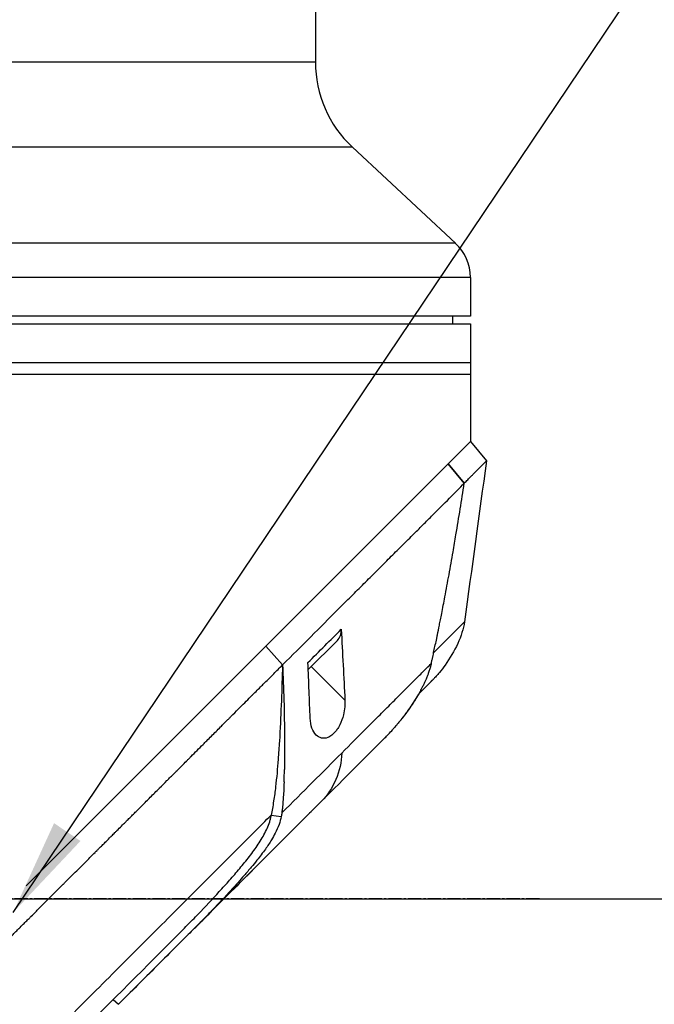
# Model space of a CAD drawing. Header units: millimetres. Extents: x 0 to 4378, y 0 to 2376.
# Tile 440 of 656: x 1613 to 1695, y 1222 to 1349. Entities that reach past the tile are written whole.
import ezdxf

# ---------------------------------------------------------------- set-up
doc = ezdxf.new("R2010")
doc.units = ezdxf.units.MM
doc.header["$LTSCALE"] = 0.2
doc.linetypes.add('CENTER2', pattern=[1.125, 0.75, -0.125, 0.125, -0.125])
doc.layers.add('02_Center Line', color=1, linetype='CENTER2')
doc.styles.add('Rainbow-4.0 Style', font='malgunsl.ttf')
doc.styles.add('Rainbow-5.0 Style', font='malgunsl.ttf')
doc.dimstyles.new('Rainbow-4.0 Style', dxfattribs={"dimtxt": 3.5, "dimasz": 2.5, "dimexe": 1, "dimexo": 1, "dimgap": 1, "dimtad": 1, "dimdsep": 46, "dimtxsty": 'Rainbow-4.0 Style', "dimcen": 0, "dimclrd": 251, "dimclre": 251, "dimclrt": 7, "dimazin": 3, "dimtp": 0.1, "dimtm": 0.1, "dimtfac": 0.61, "dimtmove": 0, "dimatfit": 3, "dimfxl": 1, "dimlwd": -1, "dimlwe": -1, "dimarcsym": 1})
doc.dimstyles.new('Rainbow-5.0 Style', dxfattribs={"dimtxt": 4.5, "dimasz": 2.5, "dimexe": 1, "dimexo": 1, "dimgap": 1, "dimtad": 1, "dimdsep": 46, "dimtxsty": 'Rainbow-5.0 Style', "dimcen": 0, "dimclrd": 251, "dimclre": 251, "dimclrt": 7, "dimazin": 3, "dimtp": 0.1, "dimtm": 0.1, "dimtfac": 0.61, "dimtmove": 0, "dimatfit": 3, "dimfxl": 1, "dimlwd": -1, "dimlwe": -1, "dimarcsym": 1})

# ---------------------------------------------------------------- blocks, each defined once
blk = doc.blocks.new('*D122')
at = {"color": 251, "linetype": 'ByBlock', "transparency": 16777216}
for p, q in [((1621.7, 1236.01), (1778.89, 1236.01)), ((1773.89, 681.61), (1773.89, 1223.51)), ((1676.76, 669.11), (1778.89, 669.11))]:
    blk.add_line(p, q, dxfattribs=at)
at = {"color": 251, "transparency": 16777216}
for points in [[(1771.81, 1223.51), (1775.98, 1223.51), (1773.89, 1236.01)], [(1771.81, 681.61), (1775.98, 681.61), (1773.89, 669.11)]]:
    blk.add_solid(points, dxfattribs=at)
at = {"layer": 'Defpoints', "color": 0, "transparency": 16777216}
for p in [(1616.7, 1236.01), (1773.89, 1236.01), (1671.76, 669.11)]:
    blk.add_point(p, dxfattribs=at)
at = {"color": 7, "transparency": 16777216, "insert": (1759.84, 952.56), "char_height": 17.5, "attachment_point": 5, "rotation": 90, "style": 'Rainbow-4.0 Style'}
blk.add_mtext('566.9', dxfattribs=at)
blk = doc.blocks.new('*D123')
at = {"color": 251, "linetype": 'ByBlock', "transparency": 16777216}
for p, q in [((1667.34, 1758.41), (1778.89, 1758.41)), ((1773.89, 1248.51), (1773.89, 1745.91)), ((1585.46, 1236.01), (1778.89, 1236.01))]:
    blk.add_line(p, q, dxfattribs=at)
at = {"color": 251, "transparency": 16777216}
for points in [[(1771.81, 1745.91), (1775.98, 1745.91), (1773.89, 1758.41)], [(1771.81, 1248.51), (1775.98, 1248.51), (1773.89, 1236.01)]]:
    blk.add_solid(points, dxfattribs=at)
at = {"layer": 'Defpoints', "color": 0, "transparency": 16777216}
for p in [(1662.34, 1758.41), (1773.89, 1758.41), (1580.46, 1236.01)]:
    blk.add_point(p, dxfattribs=at)
at = {"color": 7, "transparency": 16777216, "insert": (1759.84, 1497.21), "char_height": 17.5, "attachment_point": 5, "rotation": 90, "style": 'Rainbow-4.0 Style'}
blk.add_mtext('522.4', dxfattribs=at)
blk = doc.blocks.new('*D124')
at = {"color": 251, "linetype": 'ByBlock', "transparency": 16777216}
for p, q in [((1483.19, 1869.11), (1834.85, 1869.11)), ((1829.85, 681.61), (1829.85, 1856.61)), ((1617.14, 669.11), (1834.85, 669.11))]:
    blk.add_line(p, q, dxfattribs=at)
at = {"color": 251, "transparency": 16777216}
for points in [[(1827.77, 1856.61), (1831.94, 1856.61), (1829.85, 1869.11)], [(1827.77, 681.61), (1831.94, 681.61), (1829.85, 669.11)]]:
    blk.add_solid(points, dxfattribs=at)
at = {"layer": 'Defpoints', "color": 0, "transparency": 16777216}
for p in [(1478.19, 1869.11), (1829.85, 1869.11), (1612.14, 669.11)]:
    blk.add_point(p, dxfattribs=at)
at = {"color": 7, "transparency": 16777216, "insert": (1815.75, 1269.11), "char_height": 17.5, "attachment_point": 5, "rotation": 90, "style": 'Rainbow-4.0 Style'}
blk.add_mtext('1200', dxfattribs=at)
blk = doc.blocks.new('A$C078f5041')
for p, q in [((39, 1203.5), (39, 844.08)), ((39, 844.08), (-39, 844.08)), ((43.77, 833.11), (-43.77, 833.11)), ((43.77, 833.11), (57.09, 820.69)), ((57.09, 820.69), (-57.09, 820.69)), ((59, 816.3), (-59, 816.3)), ((59, 816.3), (59, 811.3)), ((59, 811.3), (-59, 811.3)), ((56.7, 811.3), (56.71, 810.3)), ((-59, 810.3), (59, 810.3)), ((59, 810.3), (59, 795.1)), ((-59, 805.3), (59, 805.3)), ((-59, 803.8), (59, 803.8)), ((59.01, 795.11), (61.08, 792.62)), ((32.62, 768.72), (56.13, 792.23)), ((56.14, 792.24), (56.13, 792.23)), ((58.22, 789.73), (56.13, 792.23)), ((56.14, 792.24), (58.21, 789.75)), ((58.2, 789.72), (58.2, 789.72)), ((58.22, 789.73), (58.21, 789.75)), ((58.21, 789.73), (58.21, 789.73)), ((58.24, 771.86), (58.24, 771.86)), ((1.68, 737.78), (32.6, 768.7)), ((32.62, 768.72), (32.6, 768.7)), ((34.75, 766.29), (32.6, 768.7)), ((32.62, 768.72), (34.77, 766.3)), ((38.08, 765.69), (41.84, 769.46)), ((34.75, 766.29), (34.77, 766.3)), ((38.04, 766.59), (38.04, 766.59)), ((38.47, 766.08), (42.81, 761.74)), ((54.16, 764.38), (54.16, 764.38)), ((47.74, 756.66), (44.61, 753.53)), ((45.22, 754.14), (45.22, 754.14)), ((38.26, 747.18), (13.59, 722.51)), ((33.3, 746.92), (34.59, 746.72)), ((29.81, 740.73), (29.81, 740.73)), ((28.28, 738.92), (28.28, 738.92)), ((26.77, 735.7), (27.24, 736.17)), ((23.17, 733.43), (23.17, 733.43)), ((12.92, 723.14), (13.58, 722.51))]:
    blk.add_line(p, q)
for centre, radius, start, end in [((54, 844.08), 15, 180, 227), ((53, 816.3), 6, 0, 47)]:
    blk.add_arc(centre, radius, start, end)
for centre, major_axis, ratio, start_param, end_param in [((39.71, 771.58), (2.13, -2.12), 0.723634, 6.280692, 6.957577), ((-41.72, 667.2), (97.82, 97.82), 0.000026, 0.415266, 0.449959), ((2.68, 715.21), (62.35, 62.35), 0.000017, 5.251206, 5.402962)]:
    blk.add_ellipse(centre, major_axis=major_axis, ratio=ratio, start_param=start_param, end_param=end_param)
for points, knots in [([(56.14, 792.24), (56.25, 792.35), (56.37, 792.47), (56.58, 792.68), (56.68, 792.78), (56.88, 792.98), (56.98, 793.08), (57.18, 793.28), (57.27, 793.37), (57.71, 793.81), (58.01, 794.11), (58.5, 794.6), (58.69, 794.79), (58.94, 795.04), (59.01, 795.11), (59.01, 795.11)], [-1, -1, -1, -1, -0.9375, -0.9375, -0.875, -0.875, -0.8125, -0.8125, -0.75, -0.75, -0.5, -0.5, -0.25, -0.25, 0, 0, 0, 0]), ([(58.21, 789.75), (58.29, 789.83), (58.37, 789.91), (58.52, 790.06), (58.61, 790.15), (58.8, 790.33), (58.94, 790.47), (59.1, 790.64), (59.15, 790.68), (59.28, 790.82), (59.39, 790.92), (59.58, 791.12), (59.7, 791.23), (59.95, 791.49), (60.08, 791.62), (60.34, 791.88), (60.47, 792), (60.66, 792.19), (60.73, 792.26), (60.89, 792.42), (60.96, 792.49), (61.06, 792.58), (61.09, 792.61), (61.08, 792.62)], [-1.7641, -1.7641, -1.7641, -1.7641, -1.717212, -1.717212, -1.664917, -1.664917, -1.509212, -1.509212, -1.471418, -1.471418, -1.368776, -1.368776, -1.210279, -1.210279, -0.998956, -0.998956, -0.750291, -0.750291, -0.563416, -0.563416, -0.281667, -0.281667, 0, 0, 0, 0]), ([(34.77, 766.3), (37.24, 768.76), (39.63, 771.15), (42.49, 774.01), (43.05, 774.58), (44.17, 775.69), (44.72, 776.24), (45.54, 777.05), (45.81, 777.32), (46.34, 777.85), (46.61, 778.11), (47.14, 778.64), (47.4, 778.9), (47.91, 779.42), (48.16, 779.68), (48.92, 780.44), (49.43, 780.93), (50.4, 781.9), (50.88, 782.38), (51.81, 783.31), (52.27, 783.76), (53.15, 784.64), (53.58, 785.07), (54.82, 786.31), (55.59, 787.09), (57.01, 788.5), (57.65, 789.16), (58.22, 789.73)], [0, 0, 0, 0, 0.25, 0.25, 0.3125, 0.3125, 0.375, 0.375, 0.40625, 0.40625, 0.4375, 0.4375, 0.46875, 0.46875, 0.5, 0.5, 0.5625, 0.5625, 0.625, 0.625, 0.6875, 0.6875, 0.75, 0.75, 0.875, 0.875, 0.9999999, 0.9999999, 0.9999999, 0.9999999]), ([(53.96, 766.49), (53.96, 766.52), (53.97, 766.55), (53.98, 766.61), (53.99, 766.65), (54.02, 766.75), (54.03, 766.82), (54.08, 767.02), (54.11, 767.16), (54.2, 767.56), (54.25, 767.83), (54.42, 768.6), (54.54, 769.15), (54.69, 769.86), (54.72, 770.02), (54.83, 770.59), (54.92, 771), (55.05, 771.64), (55.1, 771.87), (55.2, 772.38), (55.25, 772.65), (55.44, 773.63), (55.58, 774.35), (55.9, 776.02), (56.07, 776.98), (56.43, 778.92), (56.6, 779.9), (56.9, 781.62), (57.02, 782.35), (57.33, 784.2), (57.51, 785.31), (57.87, 787.52), (58.04, 788.63), (58.22, 789.73)], [-2.404467, -2.404467, -2.404467, -2.404467, -2.38808, -2.38808, -2.374992, -2.374992, -2.352767, -2.352767, -2.307428, -2.307428, -2.215977, -2.215977, -2.043234, -2.043234, -1.996265, -1.996265, -1.870126, -1.870126, -1.797499, -1.797499, -1.714594, -1.714594, -1.493987, -1.493987, -1.199681, -1.199681, -0.898168, -0.898168, -0.672429, -0.672429, -0.336384, -0.336384, -0.000002, -0.000002, -0.000002, -0.000002]), ([(42.34, 770.89), (42.42, 769.36), (42.5, 767.81), (42.66, 764.74), (42.74, 763.24), (42.81, 761.74)], [0.000001, 0.000001, 0.000001, 0.000001, 0.555059, 0.555059, 1.110141, 1.110141, 1.110141, 1.110141]), ([(-30.18, 701.34), (-29.79, 701.73), (-29.39, 702.14), (-28.97, 702.56), (-28.55, 702.98), (-28.13, 703.4), (-27.69, 703.84), (-27.55, 703.98), (-27.41, 704.12), (-27.27, 704.26), (-27.13, 704.4), (-26.99, 704.54), (-26.85, 704.68), (-26.71, 704.82), (-26.57, 704.96), (-26.43, 705.1), (-26.42, 705.12), (-26.4, 705.13), (-26.39, 705.14), (-26.27, 705.26), (-26.17, 705.37), (-26.06, 705.47), (-25.95, 705.58), (-25.84, 705.69), (-25.73, 705.8), (-25.64, 705.89), (-25.54, 705.99), (-25.45, 706.08), (-25.14, 706.39), (-24.81, 706.72), (-24.48, 707.05), (-24.14, 707.39), (-23.8, 707.73), (-23.44, 708.09), (-23.34, 708.19), (-23.23, 708.3), (-23.13, 708.4), (-23.02, 708.5), (-22.92, 708.61), (-22.82, 708.71), (-22.72, 708.81), (-22.61, 708.91), (-22.52, 709.01), (-22.5, 709.03), (-22.49, 709.04), (-22.48, 709.05), (-22.45, 709.08), (-22.43, 709.1), (-22.41, 709.12), (-22.37, 709.16), (-22.34, 709.19), (-22.31, 709.22), (-22.28, 709.24), (-22.26, 709.27), (-22.24, 709.29), (-22.17, 709.36), (-22.09, 709.43), (-22, 709.52), (-21.91, 709.62), (-21.81, 709.72), (-21.69, 709.83), (-21.58, 709.95), (-21.45, 710.07), (-21.32, 710.21), (-21.3, 710.23), (-21.28, 710.25), (-21.26, 710.27), (-21.11, 710.41), (-20.96, 710.57), (-20.79, 710.74), (-20.72, 710.8), (-20.66, 710.87), (-20.59, 710.93), (-20.54, 710.98), (-20.48, 711.04), (-20.43, 711.09), (-20.33, 711.19), (-20.23, 711.29), (-20.14, 711.39), (-20.04, 711.49), (-19.94, 711.58), (-19.85, 711.67), (-19.83, 711.69), (-19.8, 711.72), (-19.78, 711.74), (-19.58, 711.94), (-19.39, 712.13), (-19.21, 712.31), (-19.03, 712.49), (-18.87, 712.65), (-18.71, 712.81), (-18.6, 712.92), (-18.5, 713.02), (-18.4, 713.12), (-18.17, 713.34), (-17.94, 713.58), (-17.69, 713.83), (-17.44, 714.08), (-17.18, 714.34), (-16.9, 714.62), (-16.63, 714.89), (-16.33, 715.18), (-16.03, 715.49), (-15.74, 715.78), (-15.44, 716.08), (-15.13, 716.39), (-15.11, 716.41), (-15.09, 716.42), (-15.08, 716.44), (-14.98, 716.54), (-14.88, 716.64), (-14.78, 716.74), (-14.68, 716.84), (-14.57, 716.94), (-14.48, 717.04), (-14.44, 717.08), (-14.4, 717.12), (-14.36, 717.16), (-14.35, 717.17), (-14.34, 717.18), (-14.32, 717.19), (-14.08, 717.44), (-13.83, 717.69), (-13.59, 717.93), (-13.35, 718.17), (-13.1, 718.42), (-12.86, 718.66), (-12.62, 718.9), (-12.38, 719.14), (-12.14, 719.38), (-12.07, 719.45), (-12.01, 719.51), (-11.94, 719.58), (-11.62, 719.9), (-11.31, 720.21), (-10.99, 720.53), (-10.73, 720.79), (-10.47, 721.06), (-10.21, 721.32), (-9.84, 721.68), (-9.47, 722.05), (-9.11, 722.42), (-8.74, 722.79), (-8.37, 723.16), (-8, 723.52), (-7.63, 723.9), (-7.26, 724.27), (-6.9, 724.63), (-6.63, 724.9), (-6.36, 725.17), (-6.1, 725.43), (-6.09, 725.44), (-6.08, 725.45), (-6.07, 725.46), (-5.97, 725.56), (-5.88, 725.65), (-5.78, 725.75), (-5.69, 725.84), (-5.6, 725.93), (-5.5, 726.03), (-5.49, 726.04), (-5.47, 726.06), (-5.46, 726.07), (-5.24, 726.29), (-5.01, 726.52), (-4.77, 726.76), (-4.7, 726.83), (-4.63, 726.91), (-4.55, 726.98), (-4.48, 727.06), (-4.4, 727.13), (-4.32, 727.21), (-4.3, 727.24), (-4.27, 727.26), (-4.25, 727.29), (-4.17, 727.36), (-4.09, 727.45), (-4.01, 727.53), (-3.92, 727.61), (-3.84, 727.69), (-3.76, 727.78), (-3.74, 727.79), (-3.72, 727.81), (-3.71, 727.83), (-3.53, 728.01), (-3.36, 728.17), (-3.21, 728.33), (-3.05, 728.48), (-2.91, 728.63), (-2.78, 728.76), (-2.66, 728.88), (-2.54, 729), (-2.44, 729.1), (-2.34, 729.2), (-2.25, 729.29), (-2.17, 729.37), (-2.09, 729.44), (-2.03, 729.51), (-1.97, 729.56), (-1.96, 729.58), (-1.94, 729.6), (-1.92, 729.62), (-1.9, 729.63), (-1.88, 729.65), (-1.86, 729.68), (-1.5, 730.04), (-1.13, 730.41), (-0.75, 730.79), (-0.43, 731.11), (-0.11, 731.44), (0.23, 731.77), (0.3, 731.84), (0.38, 731.92), (0.46, 732), (0.53, 732.08), (0.61, 732.15), (0.69, 732.23), (0.71, 732.26), (0.74, 732.28), (0.76, 732.3), (0.95, 732.49), (1.12, 732.66), (1.28, 732.83), (1.45, 732.99), (1.6, 733.15), (1.74, 733.29), (1.89, 733.43), (2.02, 733.56), (2.14, 733.68), (2.18, 733.73), (2.23, 733.77), (2.28, 733.82), (2.3, 733.84), (2.32, 733.86), (2.34, 733.89), (2.69, 734.23), (3.03, 734.57), (3.37, 734.91), (3.7, 735.25), (4.04, 735.59), (4.38, 735.93), (4.72, 736.27), (5.07, 736.61), (5.41, 736.96), (5.76, 737.31), (6.11, 737.65), (6.46, 738), (6.47, 738.01), (6.47, 738.02), (6.48, 738.02), (6.58, 738.13), (6.69, 738.24), (6.8, 738.34), (6.91, 738.45), (7.02, 738.57), (7.13, 738.68), (7.37, 738.92), (7.61, 739.15), (7.84, 739.39), (8.08, 739.62), (8.31, 739.86), (8.54, 740.08), (8.77, 740.32), (9.01, 740.55), (9.23, 740.78), (9.46, 741.01), (9.69, 741.23), (9.91, 741.45), (10.13, 741.68), (10.36, 741.9), (10.57, 742.11), (10.59, 742.13), (10.61, 742.15), (10.62, 742.17), (10.69, 742.23), (10.75, 742.29), (10.82, 742.36), (10.84, 742.38), (10.86, 742.4), (10.88, 742.42), (10.97, 742.51), (11.07, 742.62), (11.19, 742.73), (11.31, 742.85), (11.44, 742.98), (11.58, 743.12), (11.71, 743.24), (11.84, 743.38), (11.99, 743.53), (12.01, 743.54), (12.02, 743.56), (12.03, 743.57), (12.2, 743.74), (12.38, 743.92), (12.57, 744.11), (12.62, 744.16), (12.66, 744.2), (12.7, 744.24), (12.85, 744.39), (12.99, 744.53), (13.13, 744.67), (13.22, 744.75), (13.3, 744.84), (13.38, 744.92), (13.59, 745.13), (13.79, 745.33), (13.98, 745.51), (14.16, 745.69), (14.33, 745.86), (14.49, 746.02), (14.54, 746.07), (14.59, 746.12), (14.64, 746.18), (14.7, 746.23), (14.76, 746.29), (14.82, 746.35), (14.97, 746.5), (15.13, 746.66), (15.29, 746.82), (15.44, 746.97), (15.6, 747.13), (15.76, 747.28), (15.88, 747.41), (16.01, 747.54), (16.13, 747.66), (16.54, 748.07), (16.94, 748.46), (17.32, 748.85), (17.35, 748.87), (17.37, 748.9), (17.4, 748.92), (17.8, 749.33), (18.19, 749.72), (18.57, 750.09), (18.68, 750.21), (18.79, 750.32), (18.9, 750.43), (19.21, 750.73), (19.52, 751.04), (19.84, 751.37), (19.88, 751.4), (19.91, 751.43), (19.95, 751.47), (20.27, 751.79), (20.6, 752.13), (20.94, 752.47), (20.98, 752.5), (21.01, 752.53), (21.05, 752.57), (21.12, 752.64), (21.19, 752.72), (21.27, 752.79), (21.62, 753.14), (21.98, 753.5), (22.35, 753.87), (22.37, 753.89), (22.39, 753.91), (22.41, 753.93), (22.51, 754.03), (22.61, 754.13), (22.71, 754.23), (22.8, 754.32), (22.88, 754.4), (22.96, 754.48), (23.22, 754.75), (23.48, 755.01), (23.74, 755.27), (24, 755.53), (24.26, 755.78), (24.51, 756.04), (24.67, 756.2), (24.83, 756.36), (24.99, 756.51), (25.19, 756.71), (25.38, 756.91), (25.58, 757.11), (25.78, 757.31), (25.98, 757.51), (26.18, 757.71), (26.37, 757.9), (26.57, 758.1), (26.77, 758.3), (26.84, 758.37), (26.91, 758.44), (26.98, 758.51), (27, 758.53), (27.01, 758.54), (27.02, 758.55), (27.13, 758.66), (27.25, 758.78), (27.37, 758.9), (27.48, 759.01), (27.6, 759.13), (27.71, 759.24), (27.81, 759.34), (27.9, 759.44), (28, 759.53), (28.04, 759.58), (28.09, 759.62), (28.13, 759.67), (28.45, 759.98), (28.75, 760.29), (29.04, 760.58), (29.33, 760.87), (29.61, 761.15), (29.88, 761.41), (30.14, 761.67), (30.39, 761.93), (30.63, 762.17), (30.69, 762.22), (30.75, 762.28), (30.81, 762.34), (30.84, 762.38), (30.88, 762.41), (30.92, 762.45), (30.92, 762.46), (30.92, 762.46), (30.93, 762.46), (31.11, 762.65), (31.3, 762.84), (31.49, 763.03), (31.68, 763.21), (31.87, 763.4), (32.05, 763.59), (32.12, 763.66), (32.19, 763.73), (32.26, 763.8), (32.71, 764.25), (33.17, 764.7), (33.62, 765.16), (34, 765.54), (34.37, 765.91), (34.75, 766.29)], [-1, -1, -1, -1, -0.9789296, -0.9789296, -0.9789296, -0.9581244, -0.9581244, -0.9581244, -0.9515451, -0.9515451, -0.9515451, -0.9449348, -0.9449348, -0.9449348, -0.9382041, -0.9382041, -0.9382041, -0.9375, -0.9375, -0.9375, -0.9319977, -0.9319977, -0.9319977, -0.9263951, -0.9263951, -0.9263951, -0.921504, -0.921504, -0.921504, -0.9055419, -0.9055419, -0.9055419, -0.8896704, -0.8896704, -0.8896704, -0.8851265, -0.8851265, -0.8851265, -0.8805228, -0.8805228, -0.8805228, -0.875695, -0.875695, -0.875695, -0.875, -0.875, -0.875, -0.8738027, -0.8738027, -0.8738027, -0.871339, -0.871339, -0.871339, -0.8694745, -0.8694745, -0.8694745, -0.8642105, -0.8642105, -0.8642105, -0.8589421, -0.8589421, -0.8589421, -0.853667, -0.853667, -0.853667, -0.8528979, -0.8528979, -0.8528979, -0.8475582, -0.8475582, -0.8475582, -0.8455145, -0.8455145, -0.8455145, -0.84375, -0.84375, -0.84375, -0.8401552, -0.8401552, -0.8401552, -0.8363637, -0.8363637, -0.8363637, -0.8353788, -0.8353788, -0.8353788, -0.826964, -0.826964, -0.826964, -0.8184892, -0.8184892, -0.8184892, -0.8125358, -0.8125358, -0.8125358, -0.799416, -0.799416, -0.799416, -0.7862374, -0.7862374, -0.7862374, -0.7730127, -0.7730127, -0.7730127, -0.7604312, -0.7604312, -0.7604312, -0.7597326, -0.7597326, -0.7597326, -0.7557579, -0.7557579, -0.7557579, -0.7516937, -0.7516937, -0.7516937, -0.75, -0.75, -0.75, -0.7495095, -0.7495095, -0.7495095, -0.738744, -0.738744, -0.738744, -0.7278633, -0.7278633, -0.7278633, -0.7168641, -0.7168641, -0.7168641, -0.7138982, -0.7138982, -0.7138982, -0.699398, -0.699398, -0.699398, -0.6875, -0.6875, -0.6875, -0.6708213, -0.6708213, -0.6708213, -0.6540892, -0.6540892, -0.6540892, -0.6372304, -0.6372304, -0.6372304, -0.625, -0.625, -0.625, -0.6245336, -0.6245336, -0.6245336, -0.6200516, -0.6200516, -0.6200516, -0.6155535, -0.6155535, -0.6155535, -0.6148977, -0.6148977, -0.6148977, -0.6047574, -0.6047574, -0.6047574, -0.601782, -0.601782, -0.601782, -0.5990028, -0.5990028, -0.5990028, -0.5982143, -0.5982143, -0.5982143, -0.5957162, -0.5957162, -0.5957162, -0.5932599, -0.5932599, -0.5932599, -0.5927372, -0.5927372, -0.5927372, -0.5872406, -0.5872406, -0.5872406, -0.581718, -0.581718, -0.581718, -0.5763525, -0.5763525, -0.5763525, -0.5709392, -0.5709392, -0.5709392, -0.5654651, -0.5654651, -0.5654651, -0.5637081, -0.5637081, -0.5637081, -0.5625, -0.5625, -0.5625, -0.545469, -0.545469, -0.545469, -0.53125, -0.53125, -0.53125, -0.5282658, -0.5282658, -0.5282658, -0.5253909, -0.5253909, -0.5253909, -0.5245175, -0.5245175, -0.5245175, -0.5174983, -0.5174983, -0.5174983, -0.5103448, -0.5103448, -0.5103448, -0.5030587, -0.5030587, -0.5030587, -0.5001152, -0.5001152, -0.5001152, -0.4990096, -0.4990096, -0.4990096, -0.4837025, -0.4837025, -0.4837025, -0.4685308, -0.4685308, -0.4685308, -0.4531559, -0.4531559, -0.4531559, -0.4377811, -0.4377811, -0.4377811, -0.4375, -0.4375, -0.4375, -0.4329347, -0.4329347, -0.4329347, -0.4283694, -0.4283694, -0.4283694, -0.4184079, -0.4184079, -0.4184079, -0.408246, -0.408246, -0.408246, -0.3977585, -0.3977585, -0.3977585, -0.3870567, -0.3870567, -0.3870567, -0.3760297, -0.3760297, -0.3760297, -0.375, -0.375, -0.375, -0.370183, -0.370183, -0.370183, -0.3689622, -0.3689622, -0.3689622, -0.3630616, -0.3630616, -0.3630616, -0.3571539, -0.3571539, -0.3571539, -0.3517039, -0.3517039, -0.3517039, -0.3512462, -0.3512462, -0.3512462, -0.3451806, -0.3451806, -0.3451806, -0.34375, -0.34375, -0.34375, -0.3385373, -0.3385373, -0.3385373, -0.3351938, -0.3351938, -0.3351938, -0.3266595, -0.3266595, -0.3266595, -0.3181557, -0.3181557, -0.3181557, -0.3153279, -0.3153279, -0.3153279, -0.3125, -0.3125, -0.3125, -0.3057124, -0.3057124, -0.3057124, -0.2989718, -0.2989718, -0.2989718, -0.2935114, -0.2935114, -0.2935114, -0.2757097, -0.2757097, -0.2757097, -0.2745503, -0.2745503, -0.2745503, -0.2556523, -0.2556523, -0.2556523, -0.25, -0.25, -0.25, -0.2343962, -0.2343962, -0.2343962, -0.2327153, -0.2327153, -0.2327153, -0.2171142, -0.2171142, -0.2171142, -0.2155792, -0.2155792, -0.2155792, -0.2121786, -0.2121786, -0.2121786, -0.196408, -0.196408, -0.196408, -0.195491, -0.195491, -0.195491, -0.1911869, -0.1911869, -0.1911869, -0.1875, -0.1875, -0.1875, -0.1755694, -0.1755694, -0.1755694, -0.1636589, -0.1636589, -0.1636589, -0.15625, -0.15625, -0.15625, -0.1469514, -0.1469514, -0.1469514, -0.1377448, -0.1377448, -0.1377448, -0.1287205, -0.1287205, -0.1287205, -0.1255778, -0.1255778, -0.1255778, -0.125, -0.125, -0.125, -0.1200029, -0.1200029, -0.1200029, -0.1150898, -0.1150898, -0.1150898, -0.1110546, -0.1110546, -0.1110546, -0.1091039, -0.1091039, -0.1091039, -0.0953851, -0.0953851, -0.0953851, -0.0816866, -0.0816866, -0.0816866, -0.0680382, -0.0680382, -0.0680382, -0.064702, -0.064702, -0.064702, -0.0627335, -0.0627335, -0.0627335, -0.0625, -0.0625, -0.0625, -0.0529112, -0.0529112, -0.0529112, -0.0435346, -0.0435346, -0.0435346, -0.0400854, -0.0400854, -0.0400854, -0.01801, -0.01801, -0.01801, 0, 0, 0, 0]), ([(34.75, 766.29), (34.75, 766.09), (34.74, 765.89), (34.7, 764.16), (34.65, 762.62), (34.52, 759.56), (34.45, 758.01), (34.31, 755.67), (34.25, 754.89), (34.11, 752.94), (34, 751.75), (33.79, 749.96), (33.71, 749.36), (33.5, 748), (33.4, 747.5), (33.3, 746.92)], [-1.761937, -1.761937, -1.761937, -1.761937, -1.707736, -1.707736, -1.302327, -1.302327, -0.895804, -0.895804, -0.684392, -0.684392, -0.36059, -0.36059, -0.198801, -0.198801, 0, 0, 0, 0]), ([(34.77, 766.3), (34.83, 764.78), (34.89, 763.26), (34.98, 760.1), (35.01, 758.46), (35.03, 755.99), (35.04, 755.16), (35.03, 753.83), (35.02, 753.32), (35.01, 752.82)], [-1, -1, -1, -1, -0.7573218, -0.7573218, -0.4967513, -0.4967513, -0.3664661, -0.3664661, -0.2872955, -0.2872955, -0.2872955, -0.2872955]), ([(38.33, 759.43), (38.28, 760.59), (38.24, 761.74), (38.14, 764.13), (38.09, 765.36), (38.04, 766.59)], [0.000001, 0.000001, 0.000001, 0.000001, 0.4235636, 0.4235636, 0.8687454, 0.8687454, 0.8687454, 0.8687454]), ([(42.4, 754.92), (43.49, 756.02), (44.57, 757.1), (45.87, 758.4), (46.13, 758.66), (46.65, 759.18), (46.9, 759.43), (47.66, 760.19), (48.16, 760.69), (48.89, 761.42), (49.13, 761.66), (49.49, 762.02), (49.61, 762.14), (49.85, 762.38), (49.97, 762.5), (50.32, 762.85), (50.55, 763.08), (51, 763.53), (51.23, 763.76), (51.67, 764.2), (51.89, 764.42), (52.32, 764.85), (52.54, 765.07), (53.16, 765.69), (53.57, 766.1), (53.96, 766.49)], [-1, -1, -1, -1, -0.75, -0.75, -0.6875, -0.6875, -0.625, -0.625, -0.5, -0.5, -0.4375, -0.4375, -0.40625, -0.40625, -0.375, -0.375, -0.3125, -0.3125, -0.25, -0.25, -0.1875, -0.1875, -0.125, -0.125, 0, 0, 0, 0]), ([(53.96, 766.49), (53.95, 766.46), (53.94, 766.43), (53.94, 766.4), (53.93, 766.37), (53.92, 766.34), (53.91, 766.3), (53.91, 766.27), (53.9, 766.24), (53.89, 766.2), (53.88, 766.17), (53.87, 766.14), (53.86, 766.11), (53.85, 766.05), (53.83, 765.98), (53.81, 765.9), (53.79, 765.83), (53.76, 765.75), (53.74, 765.67), (53.72, 765.6), (53.69, 765.52), (53.66, 765.43), (53.63, 765.35), (53.6, 765.27), (53.57, 765.18), (53.56, 765.15), (53.55, 765.12), (53.54, 765.1), (53.51, 765), (53.47, 764.9), (53.43, 764.79), (53.4, 764.73), (53.38, 764.67), (53.35, 764.6), (53.31, 764.51), (53.26, 764.4), (53.22, 764.3), (53.19, 764.24), (53.16, 764.18), (53.14, 764.12), (53.08, 763.99), (53.01, 763.85), (52.94, 763.71), (52.88, 763.58), (52.81, 763.45), (52.74, 763.32), (52.72, 763.27), (52.69, 763.22), (52.66, 763.17), (52.56, 762.98), (52.45, 762.78), (52.34, 762.58), (52.24, 762.4), (52.13, 762.22), (52.02, 762.04), (52, 762.01), (51.98, 761.98), (51.97, 761.95), (51.84, 761.75), (51.71, 761.54), (51.58, 761.34), (51.43, 761.12), (51.28, 760.9), (51.13, 760.68), (50.98, 760.46), (50.82, 760.23), (50.65, 760.01), (50.62, 759.97), (50.59, 759.94), (50.57, 759.9), (50.49, 759.8), (50.42, 759.7), (50.35, 759.61), (50.2, 759.42), (50.05, 759.23), (49.9, 759.05), (49.75, 758.86), (49.6, 758.68), (49.45, 758.5), (49.38, 758.42), (49.31, 758.34), (49.24, 758.26), (49.16, 758.16), (49.08, 758.07), (48.99, 757.97)], [0.0000066, 0.0000066, 0.0000066, 0.0000066, 0.008374, 0.008374, 0.008374, 0.0162492, 0.0162492, 0.0162492, 0.0235172, 0.0235172, 0.0235172, 0.0298261, 0.0298261, 0.0298261, 0.0423466, 0.0423466, 0.0423466, 0.0543479, 0.0543479, 0.0543479, 0.0658623, 0.0658623, 0.0658623, 0.0766898, 0.0766898, 0.0766898, 0.0799038, 0.0799038, 0.0799038, 0.0915823, 0.0915823, 0.0915823, 0.0984364, 0.0984364, 0.0984364, 0.1088566, 0.1088566, 0.1088566, 0.1147313, 0.1147313, 0.1147313, 0.1271928, 0.1271928, 0.1271928, 0.1386374, 0.1386374, 0.1386374, 0.1428609, 0.1428609, 0.1428609, 0.1584541, 0.1584541, 0.1584541, 0.1719542, 0.1719542, 0.1719542, 0.1740467, 0.1740467, 0.1740467, 0.1888513, 0.1888513, 0.1888513, 0.2050456, 0.2050456, 0.2050456, 0.2216659, 0.2216659, 0.2216659, 0.2246228, 0.2246228, 0.2246228, 0.231945, 0.231945, 0.231945, 0.2463752, 0.2463752, 0.2463752, 0.2606734, 0.2606734, 0.2606734, 0.2668781, 0.2668781, 0.2668781, 0.2745832, 0.2745832, 0.2745832, 0.2745832]), ([(55.75, 766.28), (55.52, 765.94), (55.27, 765.62), (54.87, 765.15), (54.74, 764.99), (54.53, 764.76), (54.46, 764.69), (54.35, 764.57), (54.32, 764.54), (54.26, 764.48), (54.25, 764.46), (54.22, 764.44), (54.22, 764.43), (54.21, 764.42), (54.2, 764.42), (54.19, 764.41), (54.19, 764.41), (54.18, 764.4), (54.18, 764.4), (54.18, 764.39), (54.17, 764.39), (54.17, 764.39)], [0, 0, 0, 0, 0.1228923, 0.1228923, 0.1846053, 0.1846053, 0.2154825, 0.2154825, 0.2309866, 0.2309866, 0.2390268, 0.2390268, 0.2414453, 0.2414453, 0.2436049, 0.2436049, 0.2456247, 0.2456247, 0.2491643, 0.2491643, 0.2529399, 0.2529399, 0.2529399, 0.2529399]), ([(54.14, 764.36), (54.09, 764.3), (53.85, 764.06), (53.17, 763.38), (52.77, 762.99), (52.31, 762.52)], [0, 0, 0, 0, 0.5052375, 0.5052375, 0.9155186, 0.9155186, 0.9155186, 0.9155186]), ([(53.07, 763.29), (53.12, 763.33), (53.16, 763.37), (53.2, 763.42), (53.23, 763.44), (53.26, 763.47), (53.28, 763.5)], [-0.1457101, -0.1457101, -0.1457101, -0.1457101, -0.0607356, -0.0607356, -0.0607356, 0, 0, 0, 0]), ([(53.28, 763.5), (53.38, 763.6), (53.48, 763.69), (53.67, 763.89), (53.77, 763.99), (53.89, 764.11), (53.93, 764.15), (53.96, 764.18)], [-1, -1, -1, -1, -0.662973, -0.662973, -0.2288258, -0.2288258, 0, 0, 0, 0]), ([(52.31, 762.52), (52.2, 762.33), (52.08, 762.14), (51.86, 761.78), (51.75, 761.6), (51.44, 761.12), (51.24, 760.82), (50.71, 760.08), (50.38, 759.65), (50.02, 759.19), (50, 759.17), (49.98, 759.14)], [-0.5625867, -0.5625867, -0.5625867, -0.5625867, -0.4961584, -0.4961584, -0.434071, -0.434071, -0.3254902, -0.3254902, -0.1627948, -0.1627948, -0.1518324, -0.1518324, -0.1518324, -0.1518324]), ([(42.81, 761.74), (42.82, 761.46), (42.82, 761.17), (42.76, 760.54), (42.7, 760.19), (42.51, 759.41), (42.36, 758.97), (42.04, 758.34), (41.92, 758.14), (41.69, 757.81), (41.59, 757.68), (41.37, 757.44), (41.25, 757.33), (40.95, 757.1), (40.78, 757), (40.31, 756.82), (40.04, 756.8), (39.53, 756.91), (39.3, 757.05), (38.87, 757.47), (38.69, 757.78), (38.42, 758.52), (38.34, 758.95), (38.33, 759.43)], [-1.2335, -1.2335, -1.2335, -1.2335, -1.132064, -1.132064, -1.02217, -1.02217, -0.882, -0.882, -0.810034, -0.810034, -0.75577, -0.75577, -0.699246, -0.699246, -0.616751, -0.616751, -0.481893, -0.481893, -0.338959, -0.338959, -0.171786, -0.171786, -0.000001, -0.000001, -0.000001, -0.000001]), ([(47.96, 756.88), (48.11, 757.03), (48.26, 757.18), (48.6, 757.55), (48.8, 757.76), (48.99, 757.97)], [0.02321, 0.02321, 0.02321, 0.02321, 0.0865319, 0.0865319, 0.1730601, 0.1730601, 0.1730601, 0.1730601]), ([(34.96, 751.22), (34.97, 751.43), (34.98, 751.63), (34.98, 751.83), (34.99, 751.85), (34.99, 751.87), (34.99, 751.89), (34.99, 751.97), (34.99, 752.05), (34.99, 752.12), (35, 752.36), (35.01, 752.59), (35.01, 752.82)], [0.00589664, 0.00589664, 0.00589664, 0.00589664, 0.006613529, 0.006613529, 0.006613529, 0.006685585, 0.006685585, 0.006685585, 0.006959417, 0.006959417, 0.006959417, 0.00777951, 0.00777951, 0.00777951, 0.00777951]), ([(34.96, 751.22), (34.94, 750.71), (34.92, 750.19), (34.89, 749.67), (34.88, 749.63), (34.88, 749.59), (34.88, 749.54), (34.87, 749.46), (34.87, 749.38), (34.86, 749.3), (34.84, 749.01), (34.82, 748.73), (34.8, 748.44), (34.79, 748.3), (34.77, 748.16), (34.76, 748.01), (34.76, 747.97), (34.75, 747.93), (34.75, 747.89), (34.73, 747.72), (34.71, 747.54), (34.69, 747.37), (34.69, 747.32), (34.68, 747.28), (34.68, 747.24), (34.68, 747.22), (34.67, 747.21), (34.67, 747.2)], [-0.2047521, -0.2047521, -0.2047521, -0.2047521, -0.1250997, -0.1250997, -0.1250997, -0.118451, -0.118451, -0.118451, -0.1058955, -0.1058955, -0.1058955, -0.0623385, -0.0623385, -0.0623385, -0.0407529, -0.0407529, -0.0407529, -0.0346867, -0.0346867, -0.0346867, -0.0081816, -0.0081816, -0.0081816, -0.0016833, -0.0016833, -0.0016833, 0, 0, 0, 0]), ([(34.67, 747.2), (34.66, 747.13), (34.65, 747.03), (34.62, 746.88), (34.61, 746.8), (34.59, 746.72)], [-0.05435955, -0.05435955, -0.05435955, -0.05435955, -0.02785701, -0.02785701, -0.00000489, -0.00000489, -0.00000489, -0.00000489]), ([(-10.83, 702.79), (-8.74, 704.88), (-6.62, 707), (-2.32, 711.3), (-0.15, 713.47), (4.23, 717.85), (6.43, 720.05), (9.74, 723.36), (10.84, 724.46), (13.06, 726.68), (14.18, 727.8), (16.34, 729.96), (17.38, 731), (20.42, 734.04), (22.43, 736.05), (25.91, 739.53), (27.41, 741.03), (30.38, 744), (31.85, 745.47), (33.3, 746.92)], [0, 0, 0, 0, 0.1448174, 0.1448174, 0.2896349, 0.2896349, 0.4344523, 0.4344523, 0.506861, 0.506861, 0.5792697, 0.5792697, 0.6516784, 0.6516784, 0.7896349, 0.7896349, 0.8948175, 0.8948175, 1, 1, 1, 1]), ([(20, 730.22), (20.47, 730.69), (20.94, 731.16), (21.65, 731.87), (21.88, 732.11), (22.35, 732.59), (22.58, 732.82), (23.28, 733.54), (23.74, 734.02), (25.13, 735.46), (26.04, 736.43), (27.38, 737.91), (27.83, 738.4), (28.7, 739.4), (29.13, 739.91), (29.97, 740.93), (30.39, 741.44), (30.98, 742.23), (31.17, 742.49), (31.54, 743.02), (31.72, 743.29), (32.23, 744.1), (32.53, 744.65), (32.9, 745.49), (33.01, 745.77), (33.15, 746.2), (33.19, 746.34), (33.26, 746.63), (33.29, 746.78), (33.3, 746.92)], [-0.9836552, -0.9836552, -0.9836552, -0.9836552, -0.8942433, -0.8942433, -0.8495311, -0.8495311, -0.8048189, -0.8048189, -0.7153946, -0.7153946, -0.5365459, -0.5365459, -0.4471216, -0.4471216, -0.3576972, -0.3576972, -0.2682729, -0.2682729, -0.2235607, -0.2235607, -0.1788486, -0.1788486, -0.0894242, -0.0894242, -0.0447121, -0.0447121, -0.022356, -0.022356, 0, 0, 0, 0]), ([(34.59, 746.72), (34.52, 746.38), (34.43, 746.04), (34.17, 745.33), (34, 744.96), (33.66, 744.3), (33.51, 744.02), (33.1, 743.34), (32.83, 742.94), (32.2, 742.05), (31.84, 741.57), (31.21, 740.79), (30.97, 740.49), (30.43, 739.85), (30.12, 739.48), (29.29, 738.53), (28.77, 737.95), (27.82, 736.9), (27.4, 736.45), (26.66, 735.67), (26.34, 735.33), (25.51, 734.47), (25.01, 733.95), (24.26, 733.19), (24.01, 732.94), (23.45, 732.37), (23.16, 732.09), (22.98, 731.91)], [0.000007, 0.000007, 0.000007, 0.000007, 0.117798, 0.117798, 0.251175, 0.251175, 0.349084, 0.349084, 0.494735, 0.494735, 0.677607, 0.677607, 0.790378, 0.790378, 0.924251, 0.924251, 1.135894, 1.135894, 1.296658, 1.296658, 1.41983, 1.41983, 1.609168, 1.609168, 1.706438, 1.706438, 1.824074, 1.824074, 1.824074, 1.824074]), ([(22.98, 731.91), (21.94, 730.86), (20.41, 729.34), (16.86, 725.78), (15.22, 724.14), (13.58, 722.51)], [-1.50922, -1.50922, -1.50922, -1.50922, -0.694288, -0.694288, 0, 0, 0, 0])]:
    blk.add_open_spline(points, degree=3, knots=knots)
for points in [[(61.08, 792.62), (60.13, 785.7), (59.19, 778.78), (58.24, 771.86)], [(54.27, 767.88), (56.63, 770.25), (58.2, 771.82), (58.24, 771.86)], [(58.24, 771.86), (58, 770.08), (56.98, 768), (55.75, 766.28)], [(38.04, 766.59), (39.51, 768.06), (40.94, 769.5), (42.34, 770.89)], [(53.96, 764.18), (54.07, 764.28), (54.14, 764.36), (54.16, 764.38)], [(54.16, 764.38), (54.16, 764.38), (54.16, 764.37), (54.14, 764.36)], [(54.17, 764.39), (54.17, 764.38), (54.17, 764.38), (54.16, 764.38)], [(47.96, 756.88), (45.43, 754.36), (42.82, 751.73), (39.84, 748.76)], [(47.92, 756.84), (47.06, 755.98), (46.16, 755.08), (45.22, 754.14)], [(48.02, 756.94), (47.94, 756.86), (47.87, 756.79), (47.79, 756.71)], [(42.4, 754.92), (42.36, 752.6), (41.27, 750.19), (39.84, 748.76)], [(45.22, 754.14), (44.76, 753.69), (44.3, 753.22), (43.83, 752.75)], [(45.14, 754.06), (45.17, 754.09), (45.2, 754.12), (45.22, 754.14)], [(39.84, 748.76), (35.85, 744.77), (31.58, 740.5), (27.24, 736.17)], [(38.44, 747.36), (38.16, 747.08), (37.89, 746.81), (37.61, 746.53)], [(29.18, 738.1), (27.38, 736.3), (25.56, 734.48), (23.73, 732.65)], [(26.77, 735.7), (25.54, 734.47), (24.31, 733.23), (23.07, 731.99)], [(23.1, 732.02), (23.28, 732.2), (23.5, 732.42), (23.73, 732.65)], [(20, 730.22), (15.52, 725.73), (10.96, 721.18), (6.48, 716.7)]]:
    blk.add_open_spline(points, degree=3)
at = {"layer": '02_Center Line', "ltscale": 11.288275}
blk.add_line((67.91, 736.1), (-222.91, 736.1), dxfattribs=at)

msp = doc.modelspace()

# ---------------------------------------------------------------- block references
msp.add_blockref('A$C078f5041', (1612.144, 499.915))

# ---------------------------------------------------------------- dimensions: what is measured, and where the dimension line sits
for base, p1, p2, picture, middle in [((1829.854, 1869.115), (1612.144, 669.115), (1478.192, 1869.115), '*D124', (1815.753, 1269.115)), ((1773.892, 1758.415), (1580.456, 1236.015), (1662.341, 1758.415), '*D123', (1759.845, 1497.215)), ((1773.892, 1236.015), (1671.759, 669.115), (1616.699, 1236.015), '*D122', (1759.845, 952.565))]:
    dim = msp.add_linear_dim(base=base, p1=p1, p2=p2, angle=90, dimstyle='Rainbow-4.0 Style', override={"dimscale": 5})
    dim.commit()
    dim.dimension.update_dxf_attribs({"geometry": picture, "text_midpoint": middle})

# ---------------------------------------------------------------- leaders
msp.add_leader([(1612.144, 1234.275), (1918.262, 1689.122)], dimstyle='Rainbow-5.0 Style', override={"dimscale": 5, "dimgap": 1, "dimtad": 1})

doc.saveas('drawing.dxf')
